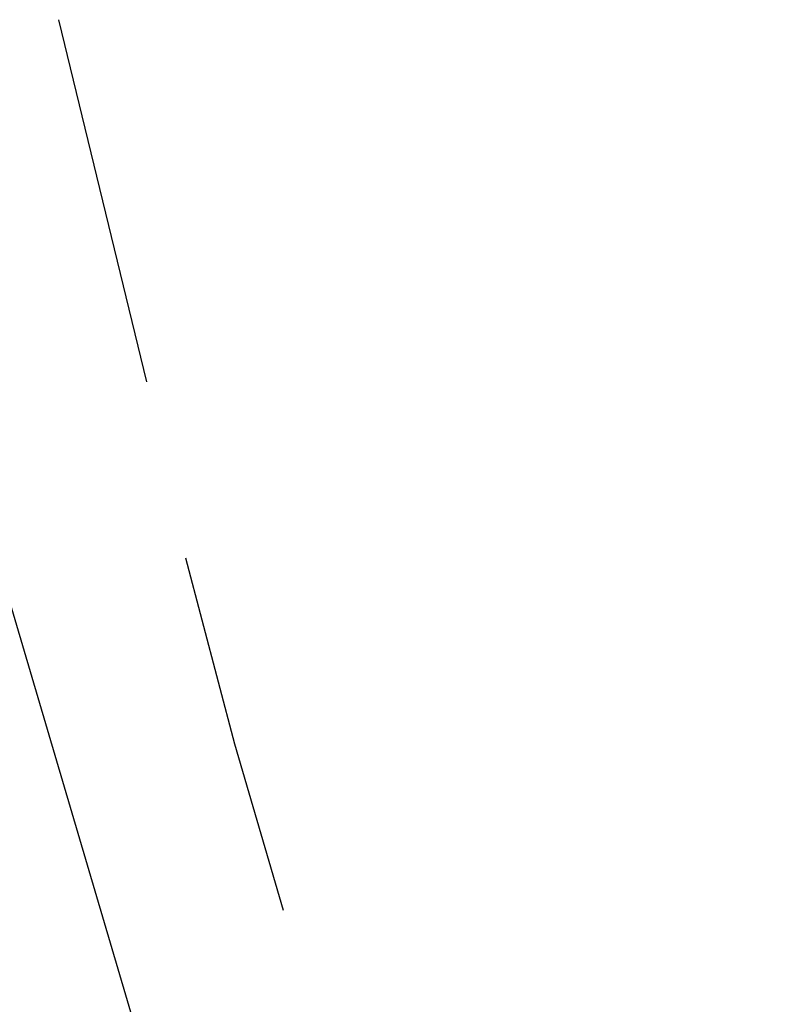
# Model space of a CAD drawing. Header units: feet. Extents: x -79 to 198, y -22 to 181.
# Tile 333 of 656: x 16.03 to 17.05, y 46.53 to 47.87. Entities that reach past the tile are written whole.
import ezdxf

# ---------------------------------------------------------------- set-up
doc = ezdxf.new("R2010")
doc.units = ezdxf.units.FT
doc.layers.add('A-LINEA', color=7, linetype='CONTINUOUS')

msp = doc.modelspace()

# ---------------------------------------------------------------- linework, layer by layer
at = {"layer": 'A-LINEA'}
for p, q in [((16.08, 47.8711), (16.2, 47.3778)), ((16.08, 47.8711), (16.2, 47.3778)), ((17.0533, 43.5644), (16, 47.1244)), ((17.0533, 43.5644), (16, 47.1244))]:
    msp.add_line(p, q, dxfattribs=at)
msp.add_lwpolyline([(16.2533, 47.1378), (16.32, 46.8844), (16.3867, 46.6578)], dxfattribs=at)
msp.add_lwpolyline([(16.2533, 47.1378), (16.32, 46.8844), (16.3867, 46.6578)], dxfattribs=at)

doc.saveas('drawing.dxf')
